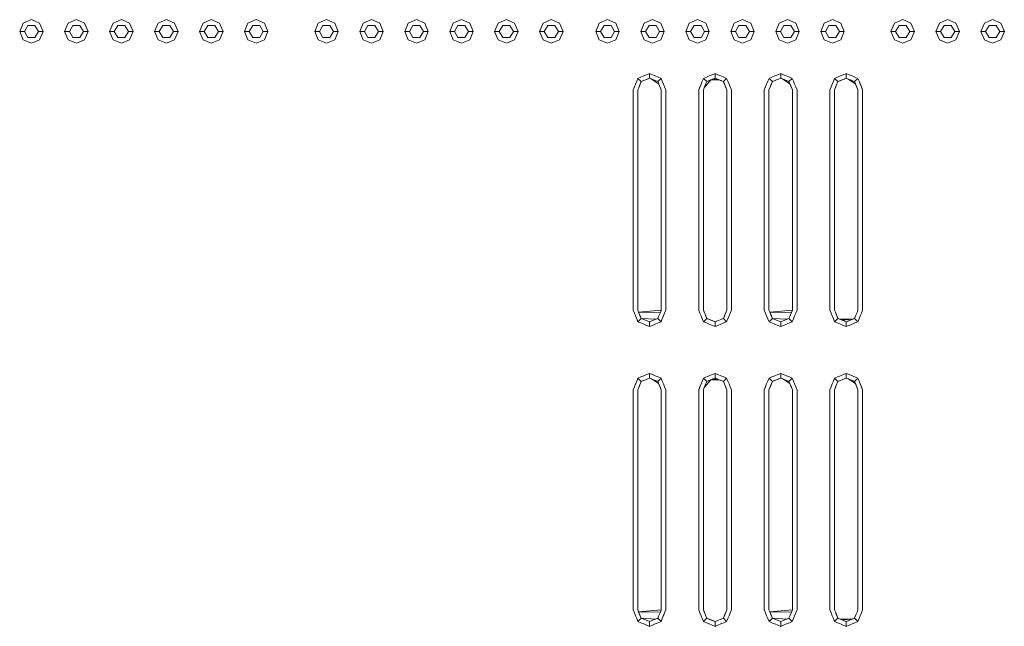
# Model space of a CAD drawing. Header units: millimetres. Extents: x -261 to 187, y -214 to 106.
# Tile 598 of 656: x -216.946 to -215.893, y 13.521 to 14.169. Entities that reach past the tile are written whole.
import ezdxf

# ---------------------------------------------------------------- set-up
doc = ezdxf.new("R2010")
doc.units = ezdxf.units.MM
doc.header["$LTSCALE"] = 0.005
doc.header["$MEASUREMENT"] = 0
doc.layers.add('IFC-Elemento construtivo genérico-Contorno', color=9, linetype='Continuous', lineweight=5)

msp = doc.modelspace()

# ---------------------------------------------------------------- linework, layer by layer
at = {"layer": 'IFC-Elemento construtivo genérico-Contorno', "lineweight": 5}
for p, q in [((-216.9463, 14.1567), (-216.9427, 14.1656)), ((-216.9427, 14.1656), (-216.9338, 14.1693)), ((-216.9413, 14.1567), (-216.9376, 14.1632)), ((-216.9376, 14.1632), (-216.9301, 14.1632)), ((-216.9338, 14.1693), (-216.925, 14.1656)), ((-216.9301, 14.1632), (-216.9263, 14.1567)), ((-216.925, 14.1656), (-216.9213, 14.1567)), ((-216.8983, 14.1567), (-216.8946, 14.1656)), ((-216.8946, 14.1656), (-216.8857, 14.1693)), ((-216.8932, 14.1567), (-216.8895, 14.1632)), ((-216.8895, 14.1632), (-216.882, 14.1632)), ((-216.8857, 14.1693), (-216.8769, 14.1656)), ((-216.882, 14.1632), (-216.8782, 14.1567)), ((-216.8769, 14.1656), (-216.8732, 14.1567)), ((-216.8502, 14.1567), (-216.8465, 14.1656)), ((-216.8465, 14.1656), (-216.8376, 14.1693)), ((-216.8452, 14.1567), (-216.8414, 14.1632)), ((-216.8414, 14.1632), (-216.8339, 14.1632)), ((-216.8376, 14.1693), (-216.8288, 14.1656)), ((-216.8339, 14.1632), (-216.8301, 14.1567)), ((-216.8288, 14.1656), (-216.8251, 14.1567)), ((-216.8021, 14.1567), (-216.7984, 14.1656)), ((-216.7984, 14.1656), (-216.7895, 14.1693)), ((-216.7971, 14.1567), (-216.7933, 14.1632)), ((-216.7933, 14.1632), (-216.7858, 14.1632)), ((-216.7895, 14.1693), (-216.7807, 14.1656)), ((-216.7858, 14.1632), (-216.782, 14.1567)), ((-216.7807, 14.1656), (-216.777, 14.1567)), ((-216.754, 14.1567), (-216.7503, 14.1656)), ((-216.7503, 14.1656), (-216.7415, 14.1693)), ((-216.749, 14.1567), (-216.7452, 14.1632)), ((-216.7452, 14.1632), (-216.7377, 14.1632)), ((-216.7415, 14.1693), (-216.7326, 14.1656)), ((-216.7377, 14.1632), (-216.7339, 14.1567)), ((-216.7326, 14.1656), (-216.7289, 14.1567)), ((-216.7059, 14.1567), (-216.7022, 14.1656)), ((-216.7022, 14.1656), (-216.6934, 14.1693)), ((-216.7009, 14.1567), (-216.6971, 14.1632)), ((-216.6971, 14.1632), (-216.6896, 14.1632)), ((-216.6934, 14.1693), (-216.6845, 14.1656)), ((-216.6896, 14.1632), (-216.6858, 14.1567)), ((-216.6845, 14.1656), (-216.6808, 14.1567)), ((-216.6307, 14.1567), (-216.6271, 14.1656)), ((-216.6271, 14.1656), (-216.6182, 14.1693)), ((-216.6257, 14.1567), (-216.622, 14.1632)), ((-216.622, 14.1632), (-216.6145, 14.1632)), ((-216.6182, 14.1693), (-216.6094, 14.1656)), ((-216.6145, 14.1632), (-216.6107, 14.1567)), ((-216.6094, 14.1656), (-216.6057, 14.1567)), ((-216.5827, 14.1567), (-216.579, 14.1656)), ((-216.579, 14.1656), (-216.5701, 14.1693)), ((-216.5776, 14.1567), (-216.5739, 14.1632)), ((-216.5739, 14.1632), (-216.5664, 14.1632)), ((-216.5701, 14.1693), (-216.5613, 14.1656)), ((-216.5664, 14.1632), (-216.5626, 14.1567)), ((-216.5613, 14.1656), (-216.5576, 14.1567)), ((-216.5346, 14.1567), (-216.5309, 14.1656)), ((-216.5309, 14.1656), (-216.522, 14.1693)), ((-216.5296, 14.1567), (-216.5258, 14.1632)), ((-216.5258, 14.1632), (-216.5183, 14.1632)), ((-216.522, 14.1693), (-216.5132, 14.1656)), ((-216.5183, 14.1632), (-216.5145, 14.1567)), ((-216.5132, 14.1656), (-216.5095, 14.1567)), ((-216.4865, 14.1567), (-216.4828, 14.1656)), ((-216.4828, 14.1656), (-216.4739, 14.1693)), ((-216.4815, 14.1567), (-216.4777, 14.1632)), ((-216.4777, 14.1632), (-216.4702, 14.1632)), ((-216.4739, 14.1693), (-216.4651, 14.1656)), ((-216.4702, 14.1632), (-216.4664, 14.1567)), ((-216.4651, 14.1656), (-216.4614, 14.1567)), ((-216.4384, 14.1567), (-216.4347, 14.1656)), ((-216.4347, 14.1656), (-216.4259, 14.1693)), ((-216.4334, 14.1567), (-216.4296, 14.1632)), ((-216.4296, 14.1632), (-216.4221, 14.1632)), ((-216.4259, 14.1693), (-216.417, 14.1656)), ((-216.4221, 14.1632), (-216.4183, 14.1567)), ((-216.417, 14.1656), (-216.4133, 14.1567)), ((-216.3903, 14.1567), (-216.3866, 14.1656)), ((-216.3866, 14.1656), (-216.3778, 14.1693)), ((-216.3853, 14.1567), (-216.3815, 14.1632)), ((-216.3815, 14.1632), (-216.374, 14.1632)), ((-216.3778, 14.1693), (-216.3689, 14.1656)), ((-216.374, 14.1632), (-216.3702, 14.1567)), ((-216.3689, 14.1656), (-216.3652, 14.1567)), ((-216.3302, 14.1567), (-216.3265, 14.1656)), ((-216.3265, 14.1656), (-216.3176, 14.1693)), ((-216.3252, 14.1567), (-216.3214, 14.1632)), ((-216.3214, 14.1632), (-216.3139, 14.1632)), ((-216.3176, 14.1693), (-216.3088, 14.1656)), ((-216.3139, 14.1632), (-216.3101, 14.1567)), ((-216.3088, 14.1656), (-216.3051, 14.1567)), ((-216.2821, 14.1567), (-216.2784, 14.1656)), ((-216.2784, 14.1656), (-216.2696, 14.1693)), ((-216.2771, 14.1567), (-216.2733, 14.1632)), ((-216.2733, 14.1632), (-216.2658, 14.1632)), ((-216.2696, 14.1693), (-216.2607, 14.1656)), ((-216.2658, 14.1632), (-216.262, 14.1567)), ((-216.2607, 14.1656), (-216.257, 14.1567)), ((-216.234, 14.1567), (-216.2303, 14.1656)), ((-216.2303, 14.1656), (-216.2215, 14.1693)), ((-216.229, 14.1567), (-216.2252, 14.1632)), ((-216.2252, 14.1632), (-216.2177, 14.1632)), ((-216.2215, 14.1693), (-216.2126, 14.1656)), ((-216.2177, 14.1632), (-216.214, 14.1567)), ((-216.2126, 14.1656), (-216.2089, 14.1567)), ((-216.1859, 14.1567), (-216.1822, 14.1656)), ((-216.1822, 14.1656), (-216.1734, 14.1693)), ((-216.1809, 14.1567), (-216.1771, 14.1632)), ((-216.1771, 14.1632), (-216.1696, 14.1632)), ((-216.1734, 14.1693), (-216.1645, 14.1656)), ((-216.1696, 14.1632), (-216.1659, 14.1567)), ((-216.1645, 14.1656), (-216.1608, 14.1567)), ((-216.1378, 14.1567), (-216.1341, 14.1656)), ((-216.1341, 14.1656), (-216.1253, 14.1693)), ((-216.1328, 14.1567), (-216.129, 14.1632)), ((-216.129, 14.1632), (-216.1215, 14.1632)), ((-216.1253, 14.1693), (-216.1164, 14.1656)), ((-216.1215, 14.1632), (-216.1178, 14.1567)), ((-216.1164, 14.1656), (-216.1128, 14.1567)), ((-216.0897, 14.1567), (-216.086, 14.1656)), ((-216.086, 14.1656), (-216.0772, 14.1693)), ((-216.0847, 14.1567), (-216.0809, 14.1632)), ((-216.0809, 14.1632), (-216.0734, 14.1632)), ((-216.0772, 14.1693), (-216.0683, 14.1656)), ((-216.0734, 14.1632), (-216.0697, 14.1567)), ((-216.0683, 14.1656), (-216.0647, 14.1567)), ((-216.0146, 14.1567), (-216.0109, 14.1656)), ((-216.0109, 14.1656), (-216.002, 14.1693)), ((-216.0096, 14.1567), (-216.0058, 14.1632)), ((-216.0058, 14.1632), (-215.9983, 14.1632)), ((-216.002, 14.1693), (-215.9932, 14.1656)), ((-215.9983, 14.1632), (-215.9945, 14.1567)), ((-215.9932, 14.1656), (-215.9895, 14.1567)), ((-215.9665, 14.1567), (-215.9628, 14.1656)), ((-215.9628, 14.1656), (-215.954, 14.1693)), ((-215.9615, 14.1567), (-215.9577, 14.1632)), ((-215.9577, 14.1632), (-215.9502, 14.1632)), ((-215.954, 14.1693), (-215.9451, 14.1656)), ((-215.9502, 14.1632), (-215.9464, 14.1567)), ((-215.9451, 14.1656), (-215.9414, 14.1567)), ((-215.9184, 14.1567), (-215.9147, 14.1656)), ((-215.9147, 14.1656), (-215.9059, 14.1693)), ((-215.9134, 14.1567), (-215.9096, 14.1632)), ((-215.9096, 14.1632), (-215.9021, 14.1632)), ((-215.9059, 14.1693), (-215.897, 14.1656)), ((-215.9021, 14.1632), (-215.8983, 14.1567)), ((-215.897, 14.1656), (-215.8933, 14.1567)), ((-216.9463, 14.1567), (-216.9413, 14.1567)), ((-216.9463, 14.1567), (-216.9427, 14.1479)), ((-216.9413, 14.1567), (-216.9376, 14.1502)), ((-216.9301, 14.1502), (-216.9263, 14.1567)), ((-216.9263, 14.1567), (-216.9213, 14.1567)), ((-216.925, 14.1479), (-216.9213, 14.1567)), ((-216.8983, 14.1567), (-216.8932, 14.1567)), ((-216.8983, 14.1567), (-216.8946, 14.1479)), ((-216.8932, 14.1567), (-216.8895, 14.1502)), ((-216.882, 14.1502), (-216.8782, 14.1567)), ((-216.8782, 14.1567), (-216.8732, 14.1567)), ((-216.8769, 14.1479), (-216.8732, 14.1567)), ((-216.8502, 14.1567), (-216.8452, 14.1567)), ((-216.8502, 14.1567), (-216.8465, 14.1479)), ((-216.8452, 14.1567), (-216.8414, 14.1502)), ((-216.8339, 14.1502), (-216.8301, 14.1567)), ((-216.8301, 14.1567), (-216.8251, 14.1567)), ((-216.8288, 14.1479), (-216.8251, 14.1567)), ((-216.8021, 14.1567), (-216.7971, 14.1567)), ((-216.8021, 14.1567), (-216.7984, 14.1479)), ((-216.7971, 14.1567), (-216.7933, 14.1502)), ((-216.7858, 14.1502), (-216.782, 14.1567)), ((-216.782, 14.1567), (-216.777, 14.1567)), ((-216.7807, 14.1479), (-216.777, 14.1567)), ((-216.754, 14.1567), (-216.749, 14.1567)), ((-216.754, 14.1567), (-216.7503, 14.1479)), ((-216.749, 14.1567), (-216.7452, 14.1502)), ((-216.7377, 14.1502), (-216.7339, 14.1567)), ((-216.7339, 14.1567), (-216.7289, 14.1567)), ((-216.7326, 14.1479), (-216.7289, 14.1567)), ((-216.7059, 14.1567), (-216.7009, 14.1567)), ((-216.7059, 14.1567), (-216.7022, 14.1479)), ((-216.7009, 14.1567), (-216.6971, 14.1502)), ((-216.6896, 14.1502), (-216.6858, 14.1567)), ((-216.6858, 14.1567), (-216.6808, 14.1567)), ((-216.6845, 14.1479), (-216.6808, 14.1567)), ((-216.6307, 14.1567), (-216.6257, 14.1567)), ((-216.6307, 14.1567), (-216.6271, 14.1479)), ((-216.6257, 14.1567), (-216.622, 14.1502)), ((-216.6145, 14.1502), (-216.6107, 14.1567)), ((-216.6107, 14.1567), (-216.6057, 14.1567)), ((-216.6094, 14.1479), (-216.6057, 14.1567)), ((-216.5827, 14.1567), (-216.5776, 14.1567)), ((-216.5827, 14.1567), (-216.579, 14.1479)), ((-216.5776, 14.1567), (-216.5739, 14.1502)), ((-216.5664, 14.1502), (-216.5626, 14.1567)), ((-216.5626, 14.1567), (-216.5576, 14.1567)), ((-216.5613, 14.1479), (-216.5576, 14.1567)), ((-216.5346, 14.1567), (-216.5296, 14.1567)), ((-216.5346, 14.1567), (-216.5309, 14.1479)), ((-216.5296, 14.1567), (-216.5258, 14.1502)), ((-216.5183, 14.1502), (-216.5145, 14.1567)), ((-216.5145, 14.1567), (-216.5095, 14.1567)), ((-216.5132, 14.1479), (-216.5095, 14.1567)), ((-216.4865, 14.1567), (-216.4815, 14.1567)), ((-216.4865, 14.1567), (-216.4828, 14.1479)), ((-216.4815, 14.1567), (-216.4777, 14.1502)), ((-216.4702, 14.1502), (-216.4664, 14.1567)), ((-216.4664, 14.1567), (-216.4614, 14.1567)), ((-216.4651, 14.1479), (-216.4614, 14.1567)), ((-216.4384, 14.1567), (-216.4334, 14.1567)), ((-216.4384, 14.1567), (-216.4347, 14.1479)), ((-216.4334, 14.1567), (-216.4296, 14.1502)), ((-216.4221, 14.1502), (-216.4183, 14.1567)), ((-216.4183, 14.1567), (-216.4133, 14.1567)), ((-216.417, 14.1479), (-216.4133, 14.1567)), ((-216.3903, 14.1567), (-216.3853, 14.1567)), ((-216.3903, 14.1567), (-216.3866, 14.1479)), ((-216.3853, 14.1567), (-216.3815, 14.1502)), ((-216.374, 14.1502), (-216.3702, 14.1567)), ((-216.3702, 14.1567), (-216.3652, 14.1567)), ((-216.3689, 14.1479), (-216.3652, 14.1567)), ((-216.3302, 14.1567), (-216.3252, 14.1567)), ((-216.3302, 14.1567), (-216.3265, 14.1479)), ((-216.3252, 14.1567), (-216.3214, 14.1502)), ((-216.3139, 14.1502), (-216.3101, 14.1567)), ((-216.3101, 14.1567), (-216.3051, 14.1567)), ((-216.3088, 14.1479), (-216.3051, 14.1567)), ((-216.2821, 14.1567), (-216.2771, 14.1567)), ((-216.2821, 14.1567), (-216.2784, 14.1479)), ((-216.2771, 14.1567), (-216.2733, 14.1502)), ((-216.2658, 14.1502), (-216.262, 14.1567)), ((-216.262, 14.1567), (-216.257, 14.1567)), ((-216.2607, 14.1479), (-216.257, 14.1567)), ((-216.234, 14.1567), (-216.229, 14.1567)), ((-216.234, 14.1567), (-216.2303, 14.1479)), ((-216.229, 14.1567), (-216.2252, 14.1502)), ((-216.2177, 14.1502), (-216.214, 14.1567)), ((-216.214, 14.1567), (-216.2089, 14.1567)), ((-216.2126, 14.1479), (-216.2089, 14.1567)), ((-216.1859, 14.1567), (-216.1809, 14.1567)), ((-216.1859, 14.1567), (-216.1822, 14.1479)), ((-216.1809, 14.1567), (-216.1771, 14.1502)), ((-216.1696, 14.1502), (-216.1659, 14.1567)), ((-216.1659, 14.1567), (-216.1608, 14.1567)), ((-216.1645, 14.1479), (-216.1608, 14.1567)), ((-216.1378, 14.1567), (-216.1328, 14.1567)), ((-216.1378, 14.1567), (-216.1341, 14.1479)), ((-216.1328, 14.1567), (-216.129, 14.1502)), ((-216.1215, 14.1502), (-216.1178, 14.1567)), ((-216.1178, 14.1567), (-216.1128, 14.1567)), ((-216.1164, 14.1479), (-216.1128, 14.1567)), ((-216.0897, 14.1567), (-216.0847, 14.1567)), ((-216.0897, 14.1567), (-216.086, 14.1479)), ((-216.0847, 14.1567), (-216.0809, 14.1502)), ((-216.0734, 14.1502), (-216.0697, 14.1567)), ((-216.0697, 14.1567), (-216.0647, 14.1567)), ((-216.0683, 14.1479), (-216.0647, 14.1567)), ((-216.0146, 14.1567), (-216.0096, 14.1567)), ((-216.0146, 14.1567), (-216.0109, 14.1479)), ((-216.0096, 14.1567), (-216.0058, 14.1502)), ((-215.9983, 14.1502), (-215.9945, 14.1567)), ((-215.9945, 14.1567), (-215.9895, 14.1567)), ((-215.9932, 14.1479), (-215.9895, 14.1567)), ((-215.9665, 14.1567), (-215.9615, 14.1567)), ((-215.9665, 14.1567), (-215.9628, 14.1479)), ((-215.9615, 14.1567), (-215.9577, 14.1502)), ((-215.9502, 14.1502), (-215.9464, 14.1567)), ((-215.9464, 14.1567), (-215.9414, 14.1567)), ((-215.9451, 14.1479), (-215.9414, 14.1567)), ((-215.9184, 14.1567), (-215.9134, 14.1567)), ((-215.9184, 14.1567), (-215.9147, 14.1479)), ((-215.9134, 14.1567), (-215.9096, 14.1502)), ((-215.9021, 14.1502), (-215.8983, 14.1567)), ((-215.8983, 14.1567), (-215.8933, 14.1567)), ((-215.897, 14.1479), (-215.8933, 14.1567)), ((-216.9427, 14.1479), (-216.9338, 14.1442)), ((-216.9376, 14.1502), (-216.9301, 14.1502)), ((-216.9338, 14.1442), (-216.925, 14.1479)), ((-216.8946, 14.1479), (-216.8857, 14.1442)), ((-216.8895, 14.1502), (-216.882, 14.1502)), ((-216.8857, 14.1442), (-216.8769, 14.1479)), ((-216.8465, 14.1479), (-216.8376, 14.1442)), ((-216.8414, 14.1502), (-216.8339, 14.1502)), ((-216.8376, 14.1442), (-216.8288, 14.1479)), ((-216.7984, 14.1479), (-216.7895, 14.1442)), ((-216.7933, 14.1502), (-216.7858, 14.1502)), ((-216.7895, 14.1442), (-216.7807, 14.1479)), ((-216.7503, 14.1479), (-216.7415, 14.1442)), ((-216.7452, 14.1502), (-216.7377, 14.1502)), ((-216.7415, 14.1442), (-216.7326, 14.1479)), ((-216.7022, 14.1479), (-216.6934, 14.1442)), ((-216.6971, 14.1502), (-216.6896, 14.1502)), ((-216.6934, 14.1442), (-216.6845, 14.1479)), ((-216.6271, 14.1479), (-216.6182, 14.1442)), ((-216.622, 14.1502), (-216.6145, 14.1502)), ((-216.6182, 14.1442), (-216.6094, 14.1479)), ((-216.579, 14.1479), (-216.5701, 14.1442)), ((-216.5739, 14.1502), (-216.5664, 14.1502)), ((-216.5701, 14.1442), (-216.5613, 14.1479)), ((-216.5309, 14.1479), (-216.522, 14.1442)), ((-216.5258, 14.1502), (-216.5183, 14.1502)), ((-216.522, 14.1442), (-216.5132, 14.1479)), ((-216.4828, 14.1479), (-216.4739, 14.1442)), ((-216.4777, 14.1502), (-216.4702, 14.1502)), ((-216.4739, 14.1442), (-216.4651, 14.1479)), ((-216.4347, 14.1479), (-216.4259, 14.1442)), ((-216.4296, 14.1502), (-216.4221, 14.1502)), ((-216.4259, 14.1442), (-216.417, 14.1479)), ((-216.3866, 14.1479), (-216.3778, 14.1442)), ((-216.3815, 14.1502), (-216.374, 14.1502)), ((-216.3778, 14.1442), (-216.3689, 14.1479)), ((-216.3265, 14.1479), (-216.3176, 14.1442)), ((-216.3214, 14.1502), (-216.3139, 14.1502)), ((-216.3176, 14.1442), (-216.3088, 14.1479)), ((-216.2784, 14.1479), (-216.2696, 14.1442)), ((-216.2733, 14.1502), (-216.2658, 14.1502)), ((-216.2696, 14.1442), (-216.2607, 14.1479)), ((-216.2303, 14.1479), (-216.2215, 14.1442)), ((-216.2252, 14.1502), (-216.2177, 14.1502)), ((-216.2215, 14.1442), (-216.2126, 14.1479)), ((-216.1822, 14.1479), (-216.1734, 14.1442)), ((-216.1771, 14.1502), (-216.1696, 14.1502)), ((-216.1734, 14.1442), (-216.1645, 14.1479)), ((-216.1341, 14.1479), (-216.1253, 14.1442)), ((-216.129, 14.1502), (-216.1215, 14.1502)), ((-216.1253, 14.1442), (-216.1164, 14.1479)), ((-216.086, 14.1479), (-216.0772, 14.1442)), ((-216.0809, 14.1502), (-216.0734, 14.1502)), ((-216.0772, 14.1442), (-216.0683, 14.1479)), ((-216.0109, 14.1479), (-216.002, 14.1442)), ((-216.0058, 14.1502), (-215.9983, 14.1502)), ((-216.002, 14.1442), (-215.9932, 14.1479)), ((-215.9628, 14.1479), (-215.954, 14.1442)), ((-215.9577, 14.1502), (-215.9502, 14.1502)), ((-215.954, 14.1442), (-215.9451, 14.1479)), ((-215.9147, 14.1479), (-215.9059, 14.1442)), ((-215.9096, 14.1502), (-215.9021, 14.1502)), ((-215.9059, 14.1442), (-215.897, 14.1479)), ((-216.279, 14.1091), (-216.2759, 14.1104)), ((-216.2759, 14.1104), (-216.2728, 14.1117)), ((-216.2728, 14.1066), (-216.2728, 14.1117)), ((-216.2728, 14.1117), (-216.2697, 14.1104)), ((-216.2697, 14.1104), (-216.2666, 14.1091)), ((-216.2089, 14.1091), (-216.2058, 14.1104)), ((-216.2058, 14.1104), (-216.2027, 14.1117)), ((-216.2027, 14.1066), (-216.2027, 14.1117)), ((-216.2027, 14.1117), (-216.1996, 14.1104)), ((-216.1996, 14.1104), (-216.1965, 14.1091)), ((-216.1387, 14.1091), (-216.1356, 14.1104)), ((-216.1356, 14.1104), (-216.1325, 14.1117)), ((-216.1325, 14.1066), (-216.1325, 14.1117)), ((-216.1325, 14.1117), (-216.1294, 14.1104)), ((-216.1294, 14.1104), (-216.1263, 14.1091)), ((-216.0686, 14.1091), (-216.0655, 14.1104)), ((-216.0655, 14.1104), (-216.0624, 14.1117)), ((-216.0624, 14.1066), (-216.0624, 14.1117)), ((-216.0624, 14.1117), (-216.0593, 14.1104)), ((-216.0593, 14.1104), (-216.0562, 14.1091)), ((-216.2903, 14.0941), (-216.2865, 14.1034)), ((-216.289, 14.0974), (-216.2878, 14.1003)), ((-216.2878, 14.1003), (-216.2865, 14.1034)), ((-216.2865, 14.1034), (-216.2852, 14.1065)), ((-216.2852, 14.1065), (-216.2821, 14.1078)), ((-216.2852, 14.1065), (-216.2816, 14.103)), ((-216.2843, 14.0965), (-216.2816, 14.103)), ((-216.2834, 14.0988), (-216.2816, 14.103)), ((-216.2821, 14.1078), (-216.279, 14.1091)), ((-216.2816, 14.103), (-216.2728, 14.1066)), ((-216.2816, 14.103), (-216.2794, 14.1039)), ((-216.2794, 14.1039), (-216.2772, 14.1048)), ((-216.2772, 14.1048), (-216.275, 14.1057)), ((-216.275, 14.1057), (-216.2728, 14.1066)), ((-216.2728, 14.1066), (-216.2684, 14.1048)), ((-216.2728, 14.1066), (-216.2706, 14.1057)), ((-216.2706, 14.1057), (-216.263, 14.1008)), ((-216.2706, 14.1057), (-216.2684, 14.1048)), ((-216.2684, 14.1048), (-216.2639, 14.103)), ((-216.2684, 14.1048), (-216.2662, 14.1039)), ((-216.2666, 14.1091), (-216.2635, 14.1078)), ((-216.2662, 14.1039), (-216.2639, 14.103)), ((-216.2639, 14.103), (-216.2604, 14.1065)), ((-216.2639, 14.103), (-216.263, 14.1008)), ((-216.2639, 14.103), (-216.2621, 14.0986)), ((-216.2635, 14.1078), (-216.2604, 14.1065)), ((-216.263, 14.1008), (-216.2612, 14.0963)), ((-216.2604, 14.1065), (-216.2591, 14.1034)), ((-216.2591, 14.1034), (-216.2578, 14.1003)), ((-216.2578, 14.1003), (-216.2566, 14.0974)), ((-216.2202, 14.0941), (-216.2176, 14.1003)), ((-216.2188, 14.0974), (-216.2176, 14.1003)), ((-216.2176, 14.1003), (-216.2163, 14.1034)), ((-216.2163, 14.1034), (-216.2151, 14.1065)), ((-216.2151, 14.1065), (-216.212, 14.1078)), ((-216.2151, 14.1065), (-216.2115, 14.103)), ((-216.2142, 14.0965), (-216.2071, 14.1048)), ((-216.2142, 14.0965), (-216.2124, 14.1009)), ((-216.2132, 14.0988), (-216.2124, 14.1009)), ((-216.2124, 14.1009), (-216.2115, 14.103)), ((-216.212, 14.1078), (-216.2089, 14.1091)), ((-216.2115, 14.103), (-216.2071, 14.1048)), ((-216.2115, 14.103), (-216.2093, 14.1039)), ((-216.2093, 14.1039), (-216.2071, 14.1048)), ((-216.2071, 14.1048), (-216.2027, 14.1066)), ((-216.2071, 14.1048), (-216.2004, 14.1057)), ((-216.2071, 14.1048), (-216.2049, 14.1057)), ((-216.2071, 14.1048), (-216.1982, 14.1048)), ((-216.2049, 14.1057), (-216.2027, 14.1066)), ((-216.2027, 14.1066), (-216.2004, 14.1057)), ((-216.2027, 14.1066), (-216.1982, 14.1048)), ((-216.2004, 14.1057), (-216.1982, 14.1048)), ((-216.1982, 14.1048), (-216.1938, 14.103)), ((-216.1982, 14.1048), (-216.196, 14.1039)), ((-216.1965, 14.1091), (-216.1934, 14.1078)), ((-216.196, 14.1039), (-216.1938, 14.103)), ((-216.1938, 14.103), (-216.1903, 14.1065)), ((-216.1938, 14.103), (-216.1929, 14.1008)), ((-216.1938, 14.103), (-216.1901, 14.0941)), ((-216.1934, 14.1078), (-216.1903, 14.1065)), ((-216.1929, 14.1008), (-216.192, 14.0986)), ((-216.1903, 14.1065), (-216.189, 14.1034)), ((-216.189, 14.1034), (-216.1877, 14.1003)), ((-216.1877, 14.1003), (-216.1865, 14.0974)), ((-216.1501, 14.0941), (-216.1475, 14.1003)), ((-216.1487, 14.0974), (-216.1475, 14.1003)), ((-216.1475, 14.1003), (-216.1462, 14.1034)), ((-216.1462, 14.1034), (-216.1449, 14.1065)), ((-216.1449, 14.1065), (-216.1418, 14.1078)), ((-216.1449, 14.1065), (-216.1414, 14.103)), ((-216.1441, 14.0965), (-216.1422, 14.1009)), ((-216.1431, 14.0988), (-216.1414, 14.103)), ((-216.1418, 14.1078), (-216.1387, 14.1091)), ((-216.1414, 14.103), (-216.1325, 14.1066)), ((-216.1414, 14.103), (-216.1392, 14.1039)), ((-216.1392, 14.1039), (-216.137, 14.1048)), ((-216.137, 14.1048), (-216.1347, 14.1057)), ((-216.1347, 14.1057), (-216.1325, 14.1066)), ((-216.1325, 14.1066), (-216.1281, 14.1048)), ((-216.1325, 14.1066), (-216.1303, 14.1057)), ((-216.1303, 14.1057), (-216.1228, 14.1008)), ((-216.1303, 14.1057), (-216.1281, 14.1048)), ((-216.1281, 14.1048), (-216.1237, 14.103)), ((-216.1281, 14.1048), (-216.1259, 14.1039)), ((-216.1263, 14.1091), (-216.1232, 14.1078)), ((-216.1259, 14.1039), (-216.1237, 14.103)), ((-216.1237, 14.103), (-216.1201, 14.1065)), ((-216.1237, 14.103), (-216.1228, 14.1008)), ((-216.1237, 14.103), (-216.1218, 14.0986)), ((-216.1232, 14.1078), (-216.1201, 14.1065)), ((-216.1228, 14.1008), (-216.1209, 14.0963)), ((-216.1201, 14.1065), (-216.1188, 14.1034)), ((-216.1188, 14.1034), (-216.1176, 14.1003)), ((-216.1176, 14.1003), (-216.1164, 14.0974)), ((-216.0786, 14.0974), (-216.0774, 14.1003)), ((-216.0774, 14.1003), (-216.0761, 14.1034)), ((-216.0761, 14.1034), (-216.0748, 14.1065)), ((-216.0748, 14.1065), (-216.0717, 14.1078)), ((-216.0748, 14.1065), (-216.0712, 14.103)), ((-216.073, 14.0988), (-216.0712, 14.103)), ((-216.0717, 14.1078), (-216.0686, 14.1091)), ((-216.0712, 14.103), (-216.0624, 14.1066)), ((-216.0712, 14.103), (-216.069, 14.1039)), ((-216.069, 14.1039), (-216.0668, 14.1048)), ((-216.0668, 14.1048), (-216.0646, 14.1057)), ((-216.0646, 14.1057), (-216.0624, 14.1066)), ((-216.0624, 14.1066), (-216.0602, 14.1057)), ((-216.0602, 14.1057), (-216.0526, 14.1008)), ((-216.0602, 14.1057), (-216.0558, 14.1039)), ((-216.0602, 14.1057), (-216.058, 14.1048)), ((-216.058, 14.1048), (-216.0558, 14.1039)), ((-216.0562, 14.1091), (-216.0531, 14.1078)), ((-216.0558, 14.1039), (-216.0535, 14.103)), ((-216.0535, 14.103), (-216.05, 14.1065)), ((-216.0535, 14.103), (-216.0526, 14.1008)), ((-216.0535, 14.103), (-216.0517, 14.0986)), ((-216.0531, 14.1078), (-216.05, 14.1065)), ((-216.0526, 14.1008), (-216.0508, 14.0963)), ((-216.05, 14.1065), (-216.0487, 14.1034)), ((-216.0487, 14.1034), (-216.0474, 14.1003)), ((-216.0487, 14.1034), (-216.0449, 14.0941)), ((-216.0487, 14.1034), (-216.0462, 14.0974)), ((-216.0474, 14.1003), (-216.0462, 14.0974)), ((-216.2903, 14.0941), (-216.289, 14.0974)), ((-216.2903, 13.8587), (-216.2903, 14.0941)), ((-216.2853, 14.0941), (-216.2843, 14.0965)), ((-216.2853, 13.8587), (-216.2853, 14.0941)), ((-216.2843, 14.0965), (-216.2834, 14.0988)), ((-216.2621, 14.0986), (-216.2603, 14.0941)), ((-216.2612, 14.0963), (-216.2603, 14.0941)), ((-216.2603, 13.8587), (-216.2603, 14.0941)), ((-216.2566, 14.0974), (-216.2553, 14.0941)), ((-216.2553, 13.8587), (-216.2553, 14.0941)), ((-216.2202, 14.0941), (-216.2188, 14.0974)), ((-216.2202, 13.8587), (-216.2202, 14.0941)), ((-216.2152, 14.0941), (-216.2142, 14.0965)), ((-216.2152, 13.8587), (-216.2152, 14.0941)), ((-216.2142, 14.0965), (-216.2132, 14.0988)), ((-216.192, 14.0986), (-216.1911, 14.0963)), ((-216.1911, 14.0963), (-216.1901, 14.0941)), ((-216.1901, 13.8587), (-216.1901, 14.0941)), ((-216.1865, 14.0974), (-216.1851, 14.0941)), ((-216.1851, 13.8587), (-216.1851, 14.0941)), ((-216.1501, 14.0941), (-216.1487, 14.0974)), ((-216.1501, 13.8587), (-216.1501, 14.0941)), ((-216.1451, 14.0941), (-216.1431, 14.0988)), ((-216.1451, 14.0941), (-216.1441, 14.0965)), ((-216.1451, 13.8587), (-216.1451, 14.0941)), ((-216.1218, 14.0986), (-216.12, 14.0941)), ((-216.1209, 14.0963), (-216.12, 14.0941)), ((-216.12, 13.8587), (-216.12, 14.0941)), ((-216.1164, 14.0974), (-216.115, 14.0941)), ((-216.115, 13.8587), (-216.115, 14.0941)), ((-216.0799, 14.0941), (-216.0786, 14.0974)), ((-216.0799, 13.8587), (-216.0799, 14.0941)), ((-216.0749, 14.0941), (-216.073, 14.0988)), ((-216.0749, 14.0941), (-216.0739, 14.0965)), ((-216.0749, 13.8587), (-216.0749, 14.0941)), ((-216.0739, 14.0965), (-216.073, 14.0988)), ((-216.0517, 14.0986), (-216.0499, 14.0941)), ((-216.0508, 14.0963), (-216.0499, 14.0941)), ((-216.0499, 13.8587), (-216.0499, 14.0941)), ((-216.0462, 14.0974), (-216.0449, 14.0941)), ((-216.0449, 13.8587), (-216.0449, 14.0941)), ((-216.2903, 13.8587), (-216.289, 13.8554)), ((-216.2853, 13.8587), (-216.2844, 13.8565)), ((-216.2844, 13.8565), (-216.2603, 13.8587)), ((-216.2612, 13.8563), (-216.2603, 13.8587)), ((-216.2566, 13.8554), (-216.2553, 13.8587)), ((-216.2202, 13.8587), (-216.2188, 13.8554)), ((-216.2152, 13.8587), (-216.2143, 13.8565)), ((-216.2152, 13.8587), (-216.2134, 13.8542)), ((-216.1938, 13.8498), (-216.1901, 13.8587)), ((-216.1911, 13.8563), (-216.1901, 13.8587)), ((-216.1865, 13.8554), (-216.1851, 13.8587)), ((-216.1501, 13.8587), (-216.1487, 13.8554)), ((-216.1451, 13.8587), (-216.1441, 13.8565)), ((-216.1441, 13.8565), (-216.12, 13.8587)), ((-216.121, 13.8563), (-216.12, 13.8587)), ((-216.1164, 13.8554), (-216.115, 13.8587)), ((-216.0799, 13.8587), (-216.0786, 13.8554)), ((-216.0749, 13.8587), (-216.074, 13.8565)), ((-216.0508, 13.8563), (-216.0499, 13.8587)), ((-216.0462, 13.8554), (-216.0449, 13.8587)), ((-216.289, 13.8554), (-216.2878, 13.8525)), ((-216.2878, 13.8525), (-216.2865, 13.8494)), ((-216.2865, 13.8494), (-216.2852, 13.8463)), ((-216.2852, 13.8463), (-216.2816, 13.8498)), ((-216.2844, 13.8565), (-216.2835, 13.8542)), ((-216.2844, 13.8565), (-216.2826, 13.852)), ((-216.2844, 13.8565), (-216.2612, 13.8563)), ((-216.2835, 13.8542), (-216.2816, 13.8498)), ((-216.2826, 13.852), (-216.2816, 13.8498)), ((-216.2816, 13.8498), (-216.2772, 13.848)), ((-216.2816, 13.8498), (-216.2662, 13.8489)), ((-216.2772, 13.848), (-216.2728, 13.8462)), ((-216.2728, 13.8462), (-216.2684, 13.848)), ((-216.2684, 13.848), (-216.2639, 13.8498)), ((-216.2662, 13.8489), (-216.2639, 13.8498)), ((-216.2639, 13.8498), (-216.2631, 13.8519)), ((-216.2639, 13.8498), (-216.2604, 13.8463)), ((-216.2631, 13.8519), (-216.2612, 13.8563)), ((-216.2631, 13.8519), (-216.2622, 13.854)), ((-216.2622, 13.854), (-216.2612, 13.8563)), ((-216.2604, 13.8463), (-216.2591, 13.8494)), ((-216.2591, 13.8494), (-216.2566, 13.8554)), ((-216.2591, 13.8494), (-216.2578, 13.8525)), ((-216.2578, 13.8525), (-216.2566, 13.8554)), ((-216.2188, 13.8554), (-216.2176, 13.8525)), ((-216.2176, 13.8525), (-216.2163, 13.8494)), ((-216.2163, 13.8494), (-216.2151, 13.8463)), ((-216.2151, 13.8463), (-216.2115, 13.8498)), ((-216.2143, 13.8565), (-216.2134, 13.8542)), ((-216.2134, 13.8542), (-216.2115, 13.8498)), ((-216.2134, 13.8542), (-216.2124, 13.852)), ((-216.2124, 13.852), (-216.2115, 13.8498)), ((-216.2115, 13.8498), (-216.2071, 13.848)), ((-216.2115, 13.8498), (-216.2093, 13.8489)), ((-216.2093, 13.8489), (-216.2049, 13.8471)), ((-216.2071, 13.848), (-216.2027, 13.8462)), ((-216.2049, 13.8471), (-216.2027, 13.8462)), ((-216.2027, 13.8462), (-216.1938, 13.8498)), ((-216.2027, 13.8462), (-216.2004, 13.8471)), ((-216.196, 13.8489), (-216.1938, 13.8498)), ((-216.1938, 13.8498), (-216.1911, 13.8563)), ((-216.1938, 13.8498), (-216.1921, 13.854)), ((-216.1938, 13.8498), (-216.1929, 13.8519)), ((-216.1938, 13.8498), (-216.1903, 13.8463)), ((-216.1929, 13.8519), (-216.1921, 13.854)), ((-216.1921, 13.854), (-216.1911, 13.8563)), ((-216.1903, 13.8463), (-216.189, 13.8494)), ((-216.189, 13.8494), (-216.1877, 13.8525)), ((-216.1877, 13.8525), (-216.1865, 13.8554)), ((-216.1487, 13.8554), (-216.1475, 13.8525)), ((-216.1475, 13.8525), (-216.1462, 13.8494)), ((-216.1462, 13.8494), (-216.1449, 13.8463)), ((-216.1449, 13.8463), (-216.1414, 13.8498)), ((-216.1441, 13.8565), (-216.1432, 13.8542)), ((-216.1441, 13.8565), (-216.1423, 13.852)), ((-216.1441, 13.8565), (-216.121, 13.8563)), ((-216.1432, 13.8542), (-216.1414, 13.8498)), ((-216.1423, 13.852), (-216.1414, 13.8498)), ((-216.1414, 13.8498), (-216.137, 13.848)), ((-216.1414, 13.8498), (-216.1259, 13.8489)), ((-216.137, 13.848), (-216.1325, 13.8462)), ((-216.1325, 13.8462), (-216.1281, 13.848)), ((-216.1281, 13.848), (-216.1237, 13.8498)), ((-216.1259, 13.8489), (-216.1237, 13.8498)), ((-216.1237, 13.8498), (-216.1228, 13.8519)), ((-216.1237, 13.8498), (-216.1201, 13.8463)), ((-216.1228, 13.8519), (-216.121, 13.8563)), ((-216.1228, 13.8519), (-216.122, 13.854)), ((-216.122, 13.854), (-216.121, 13.8563)), ((-216.1201, 13.8463), (-216.1188, 13.8494)), ((-216.1188, 13.8494), (-216.1176, 13.8525)), ((-216.1176, 13.8525), (-216.1164, 13.8554)), ((-216.0786, 13.8554), (-216.0774, 13.8525)), ((-216.0774, 13.8525), (-216.0761, 13.8494)), ((-216.0761, 13.8494), (-216.0748, 13.8463)), ((-216.0748, 13.8463), (-216.0712, 13.8498)), ((-216.074, 13.8565), (-216.0731, 13.8542)), ((-216.074, 13.8565), (-216.0722, 13.852)), ((-216.0731, 13.8542), (-216.0712, 13.8498)), ((-216.0722, 13.852), (-216.0712, 13.8498)), ((-216.0712, 13.8498), (-216.0668, 13.848)), ((-216.0712, 13.8498), (-216.069, 13.8489)), ((-216.069, 13.8489), (-216.0558, 13.8489)), ((-216.0668, 13.848), (-216.0557, 13.8489)), ((-216.0668, 13.848), (-216.0624, 13.8462)), ((-216.0668, 13.848), (-216.0646, 13.8471)), ((-216.0646, 13.8471), (-216.0624, 13.8462)), ((-216.0624, 13.8462), (-216.058, 13.848)), ((-216.0624, 13.8462), (-216.0602, 13.8471)), ((-216.0602, 13.8471), (-216.058, 13.848)), ((-216.058, 13.848), (-216.0535, 13.8498)), ((-216.058, 13.848), (-216.0558, 13.8489)), ((-216.0558, 13.8489), (-216.0535, 13.8498)), ((-216.0535, 13.8498), (-216.0518, 13.854)), ((-216.0535, 13.8498), (-216.0527, 13.8519)), ((-216.0535, 13.8498), (-216.05, 13.8463)), ((-216.0527, 13.8519), (-216.0518, 13.854)), ((-216.0518, 13.854), (-216.0508, 13.8563)), ((-216.05, 13.8463), (-216.0487, 13.8494)), ((-216.0487, 13.8494), (-216.0474, 13.8525)), ((-216.0474, 13.8525), (-216.0462, 13.8554)), ((-216.2852, 13.8463), (-216.2821, 13.845)), ((-216.2821, 13.845), (-216.279, 13.8437)), ((-216.279, 13.8437), (-216.2759, 13.8424)), ((-216.2759, 13.8424), (-216.2728, 13.8411)), ((-216.2728, 13.8411), (-216.2728, 13.8462)), ((-216.2728, 13.8411), (-216.2697, 13.8424)), ((-216.2697, 13.8424), (-216.2666, 13.8437)), ((-216.2666, 13.8437), (-216.2635, 13.845)), ((-216.2635, 13.845), (-216.2604, 13.8463)), ((-216.2151, 13.8463), (-216.212, 13.845)), ((-216.212, 13.845), (-216.2089, 13.8437)), ((-216.2089, 13.8437), (-216.2058, 13.8424)), ((-216.2058, 13.8424), (-216.2027, 13.8411)), ((-216.2027, 13.8411), (-216.2027, 13.8462)), ((-216.2027, 13.8411), (-216.1996, 13.8424)), ((-216.1996, 13.8424), (-216.1965, 13.8437)), ((-216.1965, 13.8437), (-216.1934, 13.845)), ((-216.1934, 13.845), (-216.1903, 13.8463)), ((-216.1449, 13.8463), (-216.1418, 13.845)), ((-216.1418, 13.845), (-216.1387, 13.8437)), ((-216.1387, 13.8437), (-216.1356, 13.8424)), ((-216.1356, 13.8424), (-216.1325, 13.8411)), ((-216.1325, 13.8411), (-216.1325, 13.8462)), ((-216.1325, 13.8411), (-216.1294, 13.8424)), ((-216.1294, 13.8424), (-216.1263, 13.8437)), ((-216.1263, 13.8437), (-216.1232, 13.845)), ((-216.1232, 13.845), (-216.1201, 13.8463)), ((-216.0748, 13.8463), (-216.0717, 13.845)), ((-216.0717, 13.845), (-216.0686, 13.8437)), ((-216.0686, 13.8437), (-216.0655, 13.8424)), ((-216.0655, 13.8424), (-216.0624, 13.8411)), ((-216.0624, 13.8411), (-216.0624, 13.8462)), ((-216.0624, 13.8411), (-216.0593, 13.8424)), ((-216.0593, 13.8424), (-216.0562, 13.8437)), ((-216.0562, 13.8437), (-216.0531, 13.845)), ((-216.0531, 13.845), (-216.05, 13.8463)), ((-216.2865, 13.7828), (-216.2852, 13.7859)), ((-216.2852, 13.7859), (-216.2821, 13.7872)), ((-216.2852, 13.7859), (-216.2816, 13.7824)), ((-216.2821, 13.7872), (-216.279, 13.7885)), ((-216.2816, 13.7824), (-216.2728, 13.786)), ((-216.2794, 13.7833), (-216.2772, 13.7842)), ((-216.279, 13.7885), (-216.2759, 13.7898)), ((-216.2772, 13.7842), (-216.275, 13.7851)), ((-216.2759, 13.7898), (-216.2728, 13.791)), ((-216.275, 13.7851), (-216.2728, 13.786)), ((-216.2728, 13.786), (-216.2728, 13.791)), ((-216.2728, 13.791), (-216.2697, 13.7898)), ((-216.2728, 13.786), (-216.2684, 13.7842)), ((-216.2728, 13.786), (-216.2706, 13.7851)), ((-216.2706, 13.7851), (-216.263, 13.7802)), ((-216.2706, 13.7851), (-216.2684, 13.7842)), ((-216.2697, 13.7898), (-216.2666, 13.7885)), ((-216.2684, 13.7842), (-216.2639, 13.7824)), ((-216.2684, 13.7842), (-216.2662, 13.7833)), ((-216.2666, 13.7885), (-216.2635, 13.7872)), ((-216.2639, 13.7824), (-216.2604, 13.7859)), ((-216.2635, 13.7872), (-216.2604, 13.7859)), ((-216.2604, 13.7859), (-216.2591, 13.7828)), ((-216.2163, 13.7828), (-216.2151, 13.7859)), ((-216.2151, 13.7859), (-216.212, 13.7872)), ((-216.2151, 13.7859), (-216.2115, 13.7824)), ((-216.2142, 13.7759), (-216.2071, 13.7842)), ((-216.212, 13.7872), (-216.2089, 13.7885)), ((-216.2115, 13.7824), (-216.2071, 13.7842)), ((-216.2093, 13.7833), (-216.2071, 13.7842)), ((-216.2089, 13.7885), (-216.2058, 13.7898)), ((-216.2071, 13.7842), (-216.2027, 13.786)), ((-216.2071, 13.7842), (-216.2004, 13.7851)), ((-216.2071, 13.7842), (-216.2049, 13.7851)), ((-216.2071, 13.7842), (-216.1982, 13.7842)), ((-216.2058, 13.7898), (-216.2027, 13.791)), ((-216.2049, 13.7851), (-216.2027, 13.786)), ((-216.2027, 13.786), (-216.2027, 13.791)), ((-216.2027, 13.791), (-216.1996, 13.7898)), ((-216.2027, 13.786), (-216.2004, 13.7851)), ((-216.2027, 13.786), (-216.1982, 13.7842)), ((-216.2004, 13.7851), (-216.1982, 13.7842)), ((-216.1996, 13.7898), (-216.1965, 13.7885)), ((-216.1982, 13.7842), (-216.1938, 13.7824)), ((-216.1982, 13.7842), (-216.196, 13.7833)), ((-216.1965, 13.7885), (-216.1934, 13.7872)), ((-216.1938, 13.7824), (-216.1903, 13.7859)), ((-216.1934, 13.7872), (-216.1903, 13.7859)), ((-216.1903, 13.7859), (-216.189, 13.7828)), ((-216.1462, 13.7828), (-216.1449, 13.7859)), ((-216.1449, 13.7859), (-216.1418, 13.7872)), ((-216.1449, 13.7859), (-216.1414, 13.7824)), ((-216.1418, 13.7872), (-216.1387, 13.7885)), ((-216.1414, 13.7824), (-216.1325, 13.786)), ((-216.1392, 13.7833), (-216.137, 13.7842)), ((-216.1387, 13.7885), (-216.1356, 13.7898)), ((-216.137, 13.7842), (-216.1347, 13.7851)), ((-216.1356, 13.7898), (-216.1325, 13.791)), ((-216.1347, 13.7851), (-216.1325, 13.786)), ((-216.1325, 13.786), (-216.1325, 13.791)), ((-216.1325, 13.791), (-216.1294, 13.7898)), ((-216.1325, 13.786), (-216.1281, 13.7842)), ((-216.1325, 13.786), (-216.1303, 13.7851)), ((-216.1303, 13.7851), (-216.1228, 13.7802)), ((-216.1303, 13.7851), (-216.1281, 13.7842)), ((-216.1294, 13.7898), (-216.1263, 13.7885)), ((-216.1281, 13.7842), (-216.1237, 13.7824)), ((-216.1281, 13.7842), (-216.1259, 13.7833)), ((-216.1263, 13.7885), (-216.1232, 13.7872)), ((-216.1237, 13.7824), (-216.1201, 13.7859)), ((-216.1232, 13.7872), (-216.1201, 13.7859)), ((-216.1201, 13.7859), (-216.1188, 13.7828)), ((-216.0761, 13.7828), (-216.0748, 13.7859)), ((-216.0748, 13.7859), (-216.0717, 13.7872)), ((-216.0748, 13.7859), (-216.0712, 13.7824)), ((-216.0717, 13.7872), (-216.0686, 13.7885)), ((-216.0712, 13.7824), (-216.0624, 13.786)), ((-216.069, 13.7833), (-216.0668, 13.7842)), ((-216.0686, 13.7885), (-216.0655, 13.7898)), ((-216.0668, 13.7842), (-216.0646, 13.7851)), ((-216.0655, 13.7898), (-216.0624, 13.791)), ((-216.0646, 13.7851), (-216.0624, 13.786)), ((-216.0624, 13.786), (-216.0624, 13.791)), ((-216.0624, 13.791), (-216.0593, 13.7898)), ((-216.0624, 13.786), (-216.0602, 13.7851)), ((-216.0602, 13.7851), (-216.0526, 13.7802)), ((-216.0602, 13.7851), (-216.0558, 13.7833)), ((-216.0602, 13.7851), (-216.058, 13.7842)), ((-216.0593, 13.7898), (-216.0562, 13.7885)), ((-216.058, 13.7842), (-216.0558, 13.7833)), ((-216.0562, 13.7885), (-216.0531, 13.7872)), ((-216.0535, 13.7824), (-216.05, 13.7859)), ((-216.0531, 13.7872), (-216.05, 13.7859)), ((-216.05, 13.7859), (-216.0487, 13.7828)), ((-216.2903, 13.7735), (-216.2865, 13.7828)), ((-216.2903, 13.7735), (-216.289, 13.7768)), ((-216.2903, 13.5381), (-216.2903, 13.7735)), ((-216.289, 13.7768), (-216.2878, 13.7797)), ((-216.2878, 13.7797), (-216.2865, 13.7828)), ((-216.2853, 13.7735), (-216.2843, 13.7759)), ((-216.2853, 13.5381), (-216.2853, 13.7735)), ((-216.2843, 13.7759), (-216.2816, 13.7824)), ((-216.2843, 13.7759), (-216.2834, 13.7782)), ((-216.2834, 13.7782), (-216.2816, 13.7824)), ((-216.2816, 13.7824), (-216.2794, 13.7833)), ((-216.2662, 13.7833), (-216.2639, 13.7824)), ((-216.2639, 13.7824), (-216.263, 13.7802)), ((-216.2639, 13.7824), (-216.2621, 13.7779)), ((-216.263, 13.7802), (-216.2612, 13.7757)), ((-216.2621, 13.7779), (-216.2603, 13.7735)), ((-216.2612, 13.7757), (-216.2603, 13.7735)), ((-216.2603, 13.5381), (-216.2603, 13.7735)), ((-216.2591, 13.7828), (-216.2578, 13.7797)), ((-216.2578, 13.7797), (-216.2566, 13.7768)), ((-216.2566, 13.7768), (-216.2553, 13.7735)), ((-216.2553, 13.5381), (-216.2553, 13.7735)), ((-216.2202, 13.7735), (-216.2176, 13.7797)), ((-216.2202, 13.7735), (-216.2188, 13.7768)), ((-216.2202, 13.5381), (-216.2202, 13.7735)), ((-216.2188, 13.7768), (-216.2176, 13.7797)), ((-216.2176, 13.7797), (-216.2163, 13.7828)), ((-216.2152, 13.7735), (-216.2142, 13.7759)), ((-216.2152, 13.5381), (-216.2152, 13.7735)), ((-216.2142, 13.7759), (-216.2124, 13.7803)), ((-216.2142, 13.7759), (-216.2132, 13.7782)), ((-216.2132, 13.7782), (-216.2124, 13.7803)), ((-216.2124, 13.7803), (-216.2115, 13.7824)), ((-216.2115, 13.7824), (-216.2093, 13.7833)), ((-216.196, 13.7833), (-216.1938, 13.7824)), ((-216.1938, 13.7824), (-216.1929, 13.7802)), ((-216.1938, 13.7824), (-216.1901, 13.7735)), ((-216.1929, 13.7802), (-216.192, 13.7779)), ((-216.192, 13.7779), (-216.1911, 13.7757)), ((-216.1911, 13.7757), (-216.1901, 13.7735)), ((-216.1901, 13.5381), (-216.1901, 13.7735)), ((-216.189, 13.7828), (-216.1877, 13.7797)), ((-216.1877, 13.7797), (-216.1865, 13.7768)), ((-216.1865, 13.7768), (-216.1851, 13.7735)), ((-216.1851, 13.5381), (-216.1851, 13.7735)), ((-216.1501, 13.7735), (-216.1475, 13.7797)), ((-216.1501, 13.7735), (-216.1487, 13.7768)), ((-216.1501, 13.5381), (-216.1501, 13.7735)), ((-216.1487, 13.7768), (-216.1475, 13.7797)), ((-216.1475, 13.7797), (-216.1462, 13.7828)), ((-216.1451, 13.7735), (-216.1431, 13.7782)), ((-216.1451, 13.7735), (-216.1441, 13.7759)), ((-216.1451, 13.5381), (-216.1451, 13.7735)), ((-216.1441, 13.7759), (-216.1422, 13.7803)), ((-216.1431, 13.7782), (-216.1414, 13.7824)), ((-216.1414, 13.7824), (-216.1392, 13.7833)), ((-216.1259, 13.7833), (-216.1237, 13.7824)), ((-216.1237, 13.7824), (-216.1228, 13.7802)), ((-216.1237, 13.7824), (-216.1218, 13.7779)), ((-216.1228, 13.7802), (-216.1209, 13.7757)), ((-216.1218, 13.7779), (-216.12, 13.7735)), ((-216.1209, 13.7757), (-216.12, 13.7735)), ((-216.12, 13.5381), (-216.12, 13.7735)), ((-216.1188, 13.7828), (-216.1176, 13.7797)), ((-216.1176, 13.7797), (-216.1164, 13.7768)), ((-216.1164, 13.7768), (-216.115, 13.7735)), ((-216.115, 13.5381), (-216.115, 13.7735)), ((-216.0799, 13.7735), (-216.0786, 13.7768)), ((-216.0799, 13.5381), (-216.0799, 13.7735)), ((-216.0786, 13.7768), (-216.0774, 13.7797)), ((-216.0774, 13.7797), (-216.0761, 13.7828)), ((-216.0749, 13.7735), (-216.073, 13.7782)), ((-216.0749, 13.7735), (-216.0739, 13.7759)), ((-216.0749, 13.5381), (-216.0749, 13.7735)), ((-216.0739, 13.7759), (-216.073, 13.7782)), ((-216.073, 13.7782), (-216.0712, 13.7824)), ((-216.0712, 13.7824), (-216.069, 13.7833)), ((-216.0558, 13.7833), (-216.0535, 13.7824)), ((-216.0535, 13.7824), (-216.0526, 13.7802)), ((-216.0535, 13.7824), (-216.0517, 13.7779)), ((-216.0526, 13.7802), (-216.0508, 13.7757)), ((-216.0517, 13.7779), (-216.0499, 13.7735)), ((-216.0508, 13.7757), (-216.0499, 13.7735)), ((-216.0499, 13.5381), (-216.0499, 13.7735)), ((-216.0487, 13.7828), (-216.0474, 13.7797)), ((-216.0487, 13.7828), (-216.0449, 13.7735)), ((-216.0487, 13.7828), (-216.0462, 13.7768)), ((-216.0474, 13.7797), (-216.0462, 13.7768)), ((-216.0462, 13.7768), (-216.0449, 13.7735)), ((-216.0449, 13.5381), (-216.0449, 13.7735)), ((-216.2903, 13.5381), (-216.289, 13.5348)), ((-216.289, 13.5348), (-216.2878, 13.5319)), ((-216.2878, 13.5319), (-216.2865, 13.5288)), ((-216.2853, 13.5381), (-216.2844, 13.5359)), ((-216.2844, 13.5359), (-216.2603, 13.5381)), ((-216.2844, 13.5359), (-216.2835, 13.5336)), ((-216.2844, 13.5359), (-216.2826, 13.5314)), ((-216.2844, 13.5359), (-216.2612, 13.5357)), ((-216.2835, 13.5336), (-216.2816, 13.5292)), ((-216.2826, 13.5314), (-216.2816, 13.5292)), ((-216.2639, 13.5292), (-216.2631, 13.5313)), ((-216.2631, 13.5313), (-216.2612, 13.5357)), ((-216.2631, 13.5313), (-216.2622, 13.5334)), ((-216.2622, 13.5334), (-216.2612, 13.5357)), ((-216.2612, 13.5357), (-216.2603, 13.5381)), ((-216.2591, 13.5288), (-216.2566, 13.5348)), ((-216.2591, 13.5288), (-216.2578, 13.5319)), ((-216.2578, 13.5319), (-216.2566, 13.5348)), ((-216.2566, 13.5348), (-216.2553, 13.5381)), ((-216.2202, 13.5381), (-216.2188, 13.5348)), ((-216.2188, 13.5348), (-216.2176, 13.5319)), ((-216.2176, 13.5319), (-216.2163, 13.5288)), ((-216.2152, 13.5381), (-216.2143, 13.5359)), ((-216.2152, 13.5381), (-216.2134, 13.5336)), ((-216.2143, 13.5359), (-216.2134, 13.5336)), ((-216.2134, 13.5336), (-216.2115, 13.5292)), ((-216.2134, 13.5336), (-216.2124, 13.5314)), ((-216.2124, 13.5314), (-216.2115, 13.5292)), ((-216.1938, 13.5292), (-216.1901, 13.5381)), ((-216.1938, 13.5292), (-216.1911, 13.5357)), ((-216.1938, 13.5292), (-216.1921, 13.5334)), ((-216.1938, 13.5292), (-216.1929, 13.5313)), ((-216.1929, 13.5313), (-216.1921, 13.5334)), ((-216.1921, 13.5334), (-216.1911, 13.5357)), ((-216.1911, 13.5357), (-216.1901, 13.5381)), ((-216.189, 13.5288), (-216.1877, 13.5319)), ((-216.1877, 13.5319), (-216.1865, 13.5348)), ((-216.1865, 13.5348), (-216.1851, 13.5381)), ((-216.1501, 13.5381), (-216.1487, 13.5348)), ((-216.1487, 13.5348), (-216.1475, 13.5319)), ((-216.1475, 13.5319), (-216.1462, 13.5288)), ((-216.1451, 13.5381), (-216.1441, 13.5359)), ((-216.1441, 13.5359), (-216.12, 13.5381)), ((-216.1441, 13.5359), (-216.1432, 13.5336)), ((-216.1441, 13.5359), (-216.1423, 13.5314)), ((-216.1441, 13.5359), (-216.121, 13.5357)), ((-216.1432, 13.5336), (-216.1414, 13.5292)), ((-216.1423, 13.5314), (-216.1414, 13.5292)), ((-216.1237, 13.5292), (-216.1228, 13.5313)), ((-216.1228, 13.5313), (-216.121, 13.5357)), ((-216.1228, 13.5313), (-216.122, 13.5334)), ((-216.122, 13.5334), (-216.121, 13.5357)), ((-216.121, 13.5357), (-216.12, 13.5381)), ((-216.1188, 13.5288), (-216.1176, 13.5319)), ((-216.1176, 13.5319), (-216.1164, 13.5348)), ((-216.1164, 13.5348), (-216.115, 13.5381)), ((-216.0799, 13.5381), (-216.0786, 13.5348)), ((-216.0786, 13.5348), (-216.0774, 13.5319)), ((-216.0774, 13.5319), (-216.0761, 13.5288)), ((-216.0749, 13.5381), (-216.074, 13.5359)), ((-216.074, 13.5359), (-216.0731, 13.5336)), ((-216.074, 13.5359), (-216.0722, 13.5314)), ((-216.0731, 13.5336), (-216.0712, 13.5292)), ((-216.0722, 13.5314), (-216.0712, 13.5292)), ((-216.0535, 13.5292), (-216.0518, 13.5334)), ((-216.0535, 13.5292), (-216.0527, 13.5313)), ((-216.0527, 13.5313), (-216.0518, 13.5334)), ((-216.0518, 13.5334), (-216.0508, 13.5357)), ((-216.0508, 13.5357), (-216.0499, 13.5381)), ((-216.0487, 13.5288), (-216.0474, 13.5319)), ((-216.0474, 13.5319), (-216.0462, 13.5348)), ((-216.0462, 13.5348), (-216.0449, 13.5381)), ((-216.2865, 13.5288), (-216.2852, 13.5257)), ((-216.2852, 13.5257), (-216.2816, 13.5292)), ((-216.2852, 13.5257), (-216.2821, 13.5244)), ((-216.2821, 13.5244), (-216.279, 13.5231)), ((-216.2816, 13.5292), (-216.2772, 13.5274)), ((-216.2816, 13.5292), (-216.2662, 13.5283)), ((-216.279, 13.5231), (-216.2759, 13.5218)), ((-216.2772, 13.5274), (-216.2728, 13.5255)), ((-216.2759, 13.5218), (-216.2728, 13.5205)), ((-216.2728, 13.5255), (-216.2684, 13.5274)), ((-216.2728, 13.5205), (-216.2728, 13.5255)), ((-216.2728, 13.5205), (-216.2697, 13.5218)), ((-216.2697, 13.5218), (-216.2666, 13.5231)), ((-216.2684, 13.5274), (-216.2639, 13.5292)), ((-216.2666, 13.5231), (-216.2635, 13.5244)), ((-216.2662, 13.5283), (-216.2639, 13.5292)), ((-216.2639, 13.5292), (-216.2604, 13.5257)), ((-216.2635, 13.5244), (-216.2604, 13.5257)), ((-216.2604, 13.5257), (-216.2591, 13.5288)), ((-216.2163, 13.5288), (-216.2151, 13.5257)), ((-216.2151, 13.5257), (-216.2115, 13.5292)), ((-216.2151, 13.5257), (-216.212, 13.5244)), ((-216.212, 13.5244), (-216.2089, 13.5231)), ((-216.2115, 13.5292), (-216.2071, 13.5274)), ((-216.2115, 13.5292), (-216.2093, 13.5283)), ((-216.2093, 13.5283), (-216.2049, 13.5265)), ((-216.2089, 13.5231), (-216.2058, 13.5218)), ((-216.2071, 13.5274), (-216.2027, 13.5255)), ((-216.2058, 13.5218), (-216.2027, 13.5205)), ((-216.2049, 13.5265), (-216.2027, 13.5255)), ((-216.2027, 13.5255), (-216.1938, 13.5292)), ((-216.2027, 13.5255), (-216.2004, 13.5265)), ((-216.2027, 13.5205), (-216.2027, 13.5255)), ((-216.2027, 13.5205), (-216.1996, 13.5218)), ((-216.1996, 13.5218), (-216.1965, 13.5231)), ((-216.1965, 13.5231), (-216.1934, 13.5244)), ((-216.196, 13.5283), (-216.1938, 13.5292)), ((-216.1938, 13.5292), (-216.1903, 13.5257)), ((-216.1934, 13.5244), (-216.1903, 13.5257)), ((-216.1903, 13.5257), (-216.189, 13.5288)), ((-216.1462, 13.5288), (-216.1449, 13.5257)), ((-216.1449, 13.5257), (-216.1414, 13.5292)), ((-216.1449, 13.5257), (-216.1418, 13.5244)), ((-216.1418, 13.5244), (-216.1387, 13.5231)), ((-216.1414, 13.5292), (-216.137, 13.5274)), ((-216.1414, 13.5292), (-216.1259, 13.5283)), ((-216.1387, 13.5231), (-216.1356, 13.5218)), ((-216.137, 13.5274), (-216.1325, 13.5255)), ((-216.1356, 13.5218), (-216.1325, 13.5205)), ((-216.1325, 13.5255), (-216.1281, 13.5274)), ((-216.1325, 13.5205), (-216.1325, 13.5255)), ((-216.1325, 13.5205), (-216.1294, 13.5218)), ((-216.1294, 13.5218), (-216.1263, 13.5231)), ((-216.1281, 13.5274), (-216.1237, 13.5292)), ((-216.1263, 13.5231), (-216.1232, 13.5244)), ((-216.1259, 13.5283), (-216.1237, 13.5292)), ((-216.1237, 13.5292), (-216.1201, 13.5257)), ((-216.1232, 13.5244), (-216.1201, 13.5257)), ((-216.1201, 13.5257), (-216.1188, 13.5288)), ((-216.0761, 13.5288), (-216.0748, 13.5257)), ((-216.0748, 13.5257), (-216.0712, 13.5292)), ((-216.0748, 13.5257), (-216.0717, 13.5244)), ((-216.0717, 13.5244), (-216.0686, 13.5231)), ((-216.0712, 13.5292), (-216.0668, 13.5274)), ((-216.0712, 13.5292), (-216.069, 13.5283)), ((-216.069, 13.5283), (-216.0558, 13.5283)), ((-216.0686, 13.5231), (-216.0655, 13.5218)), ((-216.0668, 13.5274), (-216.0557, 13.5283)), ((-216.0668, 13.5274), (-216.0624, 13.5255)), ((-216.0668, 13.5274), (-216.0646, 13.5265)), ((-216.0655, 13.5218), (-216.0624, 13.5205)), ((-216.0646, 13.5265), (-216.0624, 13.5255)), ((-216.0624, 13.5255), (-216.058, 13.5274)), ((-216.0624, 13.5255), (-216.0602, 13.5265)), ((-216.0624, 13.5205), (-216.0624, 13.5255)), ((-216.0624, 13.5205), (-216.0593, 13.5218)), ((-216.0602, 13.5265), (-216.058, 13.5274)), ((-216.0593, 13.5218), (-216.0562, 13.5231)), ((-216.058, 13.5274), (-216.0535, 13.5292)), ((-216.058, 13.5274), (-216.0558, 13.5283)), ((-216.0562, 13.5231), (-216.0531, 13.5244)), ((-216.0558, 13.5283), (-216.0535, 13.5292)), ((-216.0535, 13.5292), (-216.05, 13.5257)), ((-216.0531, 13.5244), (-216.05, 13.5257)), ((-216.05, 13.5257), (-216.0487, 13.5288))]:
    msp.add_line(p, q, dxfattribs=at)

doc.saveas('drawing.dxf')
